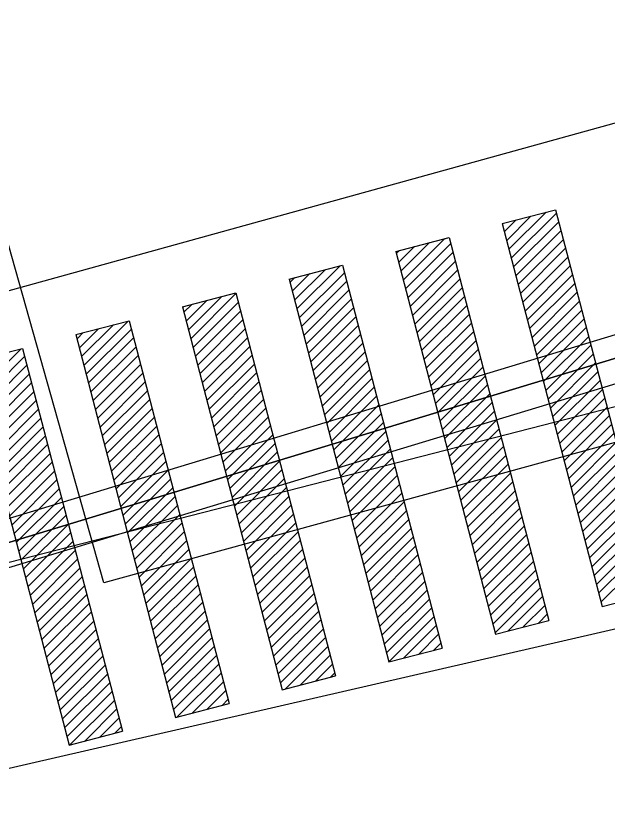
# Model space of a CAD drawing. Extents: x -599432 to -598680, y -1159407 to -1158632.
# Drawn here: x -599241.8 to -599234.28, y -1158947.6 to -1158937.41 of the extents above; entities that cross this region are included whole.
import ezdxf

# ---------------------------------------------------------------- set-up
doc = ezdxf.new("R2010")
doc.units = 0
for name, color, linetype in [('0063 ZA - Doprava - vodorovné značení', 7, 'Continuous'), ('0214 PV - BVK - vodovod - pitná', 7, 'Continuous'), ('0264 PV - TB - parovod mimo provoz', 7, 'Continuous'), ('0359 PV - EON - sdělovací kabely', 7, 'Continuous'), ('0368 PV - EON - sdělovací chránička', 7, 'Continuous'), ('0407 PV - TSB - kabelové vedení přibližný zákres', 7, 'Continuous'), ('0454 PV - O2 - kabel zaměřený', 7, 'Continuous'), ('0530 PV - T-mobile - optické kabely', 7, 'Continuous'), ('0703 PV - DIAL TELECOM optický kabel', 7, 'Continuous')]:
    doc.layers.add(name, color=color, linetype=linetype)

msp = doc.modelspace()

# ---------------------------------------------------------------- linework, layer by layer
at = {"layer": '0063 ZA - Doprava - vodorovné značení'}
for p, q in [((-599235.619, -1158940.05), (-599234.941, -1158939.874)), ((-599235.534, -1158940.376), (-599235.063, -1158939.905)), ((-599234.941, -1158939.874), (-599233.673, -1158944.744)), ((-599235.592, -1158940.152), (-599235.445, -1158940.005)), ((-599235.563, -1158940.264), (-599235.254, -1158939.955)), ((-599235.504, -1158940.488), (-599234.931, -1158939.915)), ((-599235.619, -1158940.05), (-599234.351, -1158944.92)), ((-599235.475, -1158940.601), (-599234.901, -1158940.027)), ((-599235.446, -1158940.713), (-599234.872, -1158940.139)), ((-599236.973, -1158940.403), (-599236.296, -1158940.226)), ((-599236.908, -1158940.656), (-599236.542, -1158940.29)), ((-599236.878, -1158940.768), (-599236.351, -1158940.241)), ((-599236.849, -1158940.88), (-599236.275, -1158940.306)), ((-599236.296, -1158940.226), (-599235.028, -1158945.097)), ((-599235.417, -1158940.825), (-599234.843, -1158940.251)), ((-599236.973, -1158940.403), (-599235.705, -1158945.273)), ((-599236.966, -1158940.431), (-599236.925, -1158940.39)), ((-599236.937, -1158940.544), (-599236.733, -1158940.34)), ((-599236.82, -1158940.992), (-599236.246, -1158940.418)), ((-599235.388, -1158940.937), (-599234.814, -1158940.363)), ((-599235.358, -1158941.049), (-599234.784, -1158940.476)), ((-599238.328, -1158940.755), (-599237.651, -1158940.579)), ((-599238.229, -1158941.135), (-599237.681, -1158940.587)), ((-599237.651, -1158940.579), (-599236.383, -1158945.449)), ((-599236.791, -1158941.105), (-599236.217, -1158940.531)), ((-599235.329, -1158941.162), (-599234.755, -1158940.588)), ((-599238.288, -1158940.911), (-599238.063, -1158940.686)), ((-599238.259, -1158941.023), (-599237.872, -1158940.637)), ((-599238.2, -1158941.248), (-599237.626, -1158940.674)), ((-599236.761, -1158941.217), (-599236.188, -1158940.643)), ((-599235.3, -1158941.274), (-599234.726, -1158940.7)), ((-599238.328, -1158940.755), (-599237.06, -1158945.626)), ((-599238.317, -1158940.799), (-599238.255, -1158940.736)), ((-599238.171, -1158941.36), (-599237.597, -1158940.786)), ((-599236.732, -1158941.329), (-599236.158, -1158940.755)), ((-599235.271, -1158941.386), (-599234.697, -1158940.812)), ((-599239.683, -1158941.108), (-599239.006, -1158940.932)), ((-599239.006, -1158940.932), (-599237.738, -1158945.802)), ((-599238.142, -1158941.472), (-599237.568, -1158940.898)), ((-599236.703, -1158941.441), (-599236.129, -1158940.867)), ((-599235.241, -1158941.498), (-599234.668, -1158940.924)), ((-599239.636, -1158941.289), (-599239.375, -1158941.028)), ((-599239.607, -1158941.401), (-599239.183, -1158940.978)), ((-599239.578, -1158941.514), (-599239.004, -1158940.94)), ((-599238.112, -1158941.584), (-599237.539, -1158941.01)), ((-599236.674, -1158941.553), (-599236.1, -1158940.979)), ((-599239.683, -1158941.108), (-599238.415, -1158945.979)), ((-599239.665, -1158941.177), (-599239.566, -1158941.078)), ((-599239.548, -1158941.626), (-599238.974, -1158941.052)), ((-599238.083, -1158941.696), (-599237.509, -1158941.122)), ((-599236.645, -1158941.666), (-599236.071, -1158941.092)), ((-599235.212, -1158941.611), (-599234.638, -1158941.037)), ((-599239.519, -1158941.738), (-599238.945, -1158941.164)), ((-599238.054, -1158941.809), (-599237.48, -1158941.235)), ((-599236.615, -1158941.778), (-599236.041, -1158941.204)), ((-599235.183, -1158941.723), (-599234.609, -1158941.149)), ((-599241.038, -1158941.461), (-599240.36, -1158941.285)), ((-599240.965, -1158941.741), (-599240.561, -1158941.337)), ((-599240.936, -1158941.853), (-599240.37, -1158941.287)), ((-599240.36, -1158941.285), (-599239.092, -1158946.155)), ((-599239.49, -1158941.85), (-599238.916, -1158941.276)), ((-599236.586, -1158941.89), (-599236.012, -1158941.316)), ((-599235.154, -1158941.835), (-599234.58, -1158941.261)), ((-599241.023, -1158941.516), (-599240.944, -1158941.436)), ((-599240.994, -1158941.629), (-599240.752, -1158941.387)), ((-599240.907, -1158941.965), (-599240.333, -1158941.391)), ((-599239.461, -1158941.962), (-599238.887, -1158941.389)), ((-599238.025, -1158941.921), (-599237.451, -1158941.347)), ((-599236.557, -1158942.002), (-599235.983, -1158941.428)), ((-599235.125, -1158941.947), (-599234.551, -1158941.373)), ((-599241.038, -1158941.461), (-599239.77, -1158946.331)), ((-599240.877, -1158942.077), (-599240.304, -1158941.503)), ((-599239.431, -1158942.075), (-599238.858, -1158941.501)), ((-599237.996, -1158942.033), (-599237.422, -1158941.459)), ((-599236.528, -1158942.114), (-599235.954, -1158941.54)), ((-599235.095, -1158942.059), (-599234.521, -1158941.485)), ((-599242.393, -1158941.814), (-599241.715, -1158941.637)), ((-599242.292, -1158942.201), (-599241.733, -1158941.642)), ((-599241.715, -1158941.637), (-599240.447, -1158946.508)), ((-599240.848, -1158942.19), (-599240.274, -1158941.616)), ((-599239.402, -1158942.187), (-599238.828, -1158941.613)), ((-599237.966, -1158942.145), (-599237.393, -1158941.571)), ((-599235.066, -1158942.172), (-599234.492, -1158941.598)), ((-599242.263, -1158942.313), (-599241.689, -1158941.739)), ((-599240.819, -1158942.302), (-599240.245, -1158941.728)), ((-599239.373, -1158942.299), (-599238.799, -1158941.725)), ((-599237.937, -1158942.257), (-599237.363, -1158941.683)), ((-599236.499, -1158942.227), (-599235.925, -1158941.653)), ((-599235.037, -1158942.284), (-599234.463, -1158941.71)), ((-599242.393, -1158941.814), (-599241.125, -1158946.684)), ((-599240.79, -1158942.414), (-599240.216, -1158941.84)), ((-599239.344, -1158942.411), (-599238.77, -1158941.837)), ((-599237.908, -1158942.37), (-599237.334, -1158941.796)), ((-599236.469, -1158942.339), (-599235.895, -1158941.765)), ((-599235.008, -1158942.396), (-599234.434, -1158941.822)), ((-599242.234, -1158942.425), (-599241.66, -1158941.851)), ((-599239.315, -1158942.523), (-599238.741, -1158941.95)), ((-599237.879, -1158942.482), (-599237.305, -1158941.908)), ((-599236.44, -1158942.451), (-599235.866, -1158941.877)), ((-599234.979, -1158942.508), (-599234.405, -1158941.934)), ((-599242.204, -1158942.537), (-599241.63, -1158941.963)), ((-599240.761, -1158942.526), (-599240.187, -1158941.952)), ((-599237.85, -1158942.594), (-599237.276, -1158942.02)), ((-599236.411, -1158942.563), (-599235.837, -1158941.989)), ((-599234.949, -1158942.62), (-599234.375, -1158942.046)), ((-599242.175, -1158942.65), (-599241.601, -1158942.076)), ((-599240.731, -1158942.638), (-599240.157, -1158942.064)), ((-599239.285, -1158942.636), (-599238.711, -1158942.062)), ((-599237.82, -1158942.706), (-599237.246, -1158942.132)), ((-599236.382, -1158942.675), (-599235.808, -1158942.102)), ((-599242.146, -1158942.762), (-599241.572, -1158942.188)), ((-599240.702, -1158942.751), (-599240.128, -1158942.177)), ((-599239.256, -1158942.748), (-599238.682, -1158942.174)), ((-599237.791, -1158942.818), (-599237.217, -1158942.245)), ((-599236.352, -1158942.788), (-599235.779, -1158942.214)), ((-599234.92, -1158942.733), (-599234.346, -1158942.159)), ((-599242.117, -1158942.874), (-599241.543, -1158942.3)), ((-599240.673, -1158942.863), (-599240.099, -1158942.289)), ((-599239.227, -1158942.86), (-599238.653, -1158942.286)), ((-599237.762, -1158942.931), (-599237.188, -1158942.357)), ((-599236.323, -1158942.9), (-599235.749, -1158942.326)), ((-599234.891, -1158942.845), (-599234.317, -1158942.271)), ((-599242.087, -1158942.986), (-599241.514, -1158942.412)), ((-599240.644, -1158942.975), (-599240.07, -1158942.401)), ((-599239.198, -1158942.972), (-599238.624, -1158942.398)), ((-599236.294, -1158943.012), (-599235.72, -1158942.438)), ((-599234.862, -1158942.957), (-599234.288, -1158942.383)), ((-599242.058, -1158943.098), (-599241.484, -1158942.525)), ((-599240.614, -1158943.087), (-599240.041, -1158942.513)), ((-599239.169, -1158943.085), (-599238.595, -1158942.511)), ((-599237.733, -1158943.043), (-599237.159, -1158942.469)), ((-599236.265, -1158943.124), (-599235.691, -1158942.55)), ((-599234.832, -1158943.069), (-599234.259, -1158942.495)), ((-599242.029, -1158943.211), (-599241.455, -1158942.637)), ((-599240.585, -1158943.199), (-599240.011, -1158942.626)), ((-599239.139, -1158943.197), (-599238.565, -1158942.623)), ((-599237.703, -1158943.155), (-599237.13, -1158942.581)), ((-599236.236, -1158943.236), (-599235.662, -1158942.663)), ((-599234.803, -1158943.181), (-599234.229, -1158942.607)), ((-599242, -1158943.323), (-599241.426, -1158942.749)), ((-599240.556, -1158943.312), (-599239.982, -1158942.738)), ((-599239.11, -1158943.309), (-599238.536, -1158942.735)), ((-599237.674, -1158943.267), (-599237.1, -1158942.693)), ((-599234.774, -1158943.294), (-599234.2, -1158942.72)), ((-599241.971, -1158943.435), (-599241.397, -1158942.861)), ((-599240.527, -1158943.424), (-599239.953, -1158942.85)), ((-599239.081, -1158943.421), (-599238.507, -1158942.847)), ((-599237.645, -1158943.379), (-599237.071, -1158942.806)), ((-599236.206, -1158943.349), (-599235.632, -1158942.775)), ((-599234.745, -1158943.406), (-599234.171, -1158942.832)), ((-599240.498, -1158943.536), (-599239.924, -1158942.962)), ((-599239.052, -1158943.533), (-599238.478, -1158942.959)), ((-599237.616, -1158943.492), (-599237.042, -1158942.918)), ((-599236.177, -1158943.461), (-599235.603, -1158942.887)), ((-599234.716, -1158943.518), (-599234.142, -1158942.944)), ((-599241.941, -1158943.547), (-599241.367, -1158942.973)), ((-599237.587, -1158943.604), (-599237.013, -1158943.03)), ((-599236.148, -1158943.573), (-599235.574, -1158942.999)), ((-599234.686, -1158943.63), (-599234.112, -1158943.056)), ((-599241.912, -1158943.659), (-599241.338, -1158943.086)), ((-599240.468, -1158943.648), (-599239.895, -1158943.074)), ((-599239.022, -1158943.646), (-599238.449, -1158943.072)), ((-599237.557, -1158943.716), (-599236.983, -1158943.142)), ((-599236.119, -1158943.685), (-599235.545, -1158943.111)), ((-599234.657, -1158943.742), (-599234.083, -1158943.169)), ((-599241.883, -1158943.772), (-599241.309, -1158943.198)), ((-599240.439, -1158943.76), (-599239.865, -1158943.187)), ((-599238.993, -1158943.758), (-599238.419, -1158943.184)), ((-599237.528, -1158943.828), (-599236.954, -1158943.254)), ((-599236.09, -1158943.797), (-599235.516, -1158943.224)), ((-599241.854, -1158943.884), (-599241.28, -1158943.31)), ((-599240.41, -1158943.873), (-599239.836, -1158943.299)), ((-599238.964, -1158943.87), (-599238.39, -1158943.296)), ((-599237.499, -1158943.94), (-599236.925, -1158943.367)), ((-599236.06, -1158943.91), (-599235.486, -1158943.336)), ((-599234.628, -1158943.855), (-599234.054, -1158943.281)), ((-599241.825, -1158943.996), (-599241.251, -1158943.422)), ((-599240.381, -1158943.985), (-599239.807, -1158943.411)), ((-599238.935, -1158943.982), (-599238.361, -1158943.408)), ((-599237.47, -1158944.053), (-599236.896, -1158943.479)), ((-599236.031, -1158944.022), (-599235.457, -1158943.448)), ((-599234.599, -1158943.967), (-599234.025, -1158943.393)), ((-599241.795, -1158944.108), (-599241.221, -1158943.534)), ((-599240.352, -1158944.097), (-599239.778, -1158943.523)), ((-599238.906, -1158944.094), (-599238.332, -1158943.52)), ((-599236.002, -1158944.134), (-599235.428, -1158943.56)), ((-599234.57, -1158944.079), (-599233.996, -1158943.505)), ((-599241.766, -1158944.221), (-599241.192, -1158943.647)), ((-599240.322, -1158944.209), (-599239.748, -1158943.635)), ((-599238.876, -1158944.207), (-599238.302, -1158943.633)), ((-599237.441, -1158944.165), (-599236.867, -1158943.591)), ((-599235.973, -1158944.246), (-599235.399, -1158943.672)), ((-599234.54, -1158944.191), (-599233.966, -1158943.617)), ((-599241.737, -1158944.333), (-599241.163, -1158943.759)), ((-599240.293, -1158944.321), (-599239.719, -1158943.748)), ((-599238.847, -1158944.319), (-599238.273, -1158943.745)), ((-599237.411, -1158944.277), (-599236.837, -1158943.703)), ((-599235.943, -1158944.359), (-599235.37, -1158943.785)), ((-599234.511, -1158944.303), (-599233.937, -1158943.73)), ((-599241.708, -1158944.445), (-599241.134, -1158943.871)), ((-599240.264, -1158944.434), (-599239.69, -1158943.86)), ((-599238.818, -1158944.431), (-599238.244, -1158943.857)), ((-599237.382, -1158944.389), (-599236.808, -1158943.815)), ((-599234.482, -1158944.416), (-599233.908, -1158943.842)), ((-599241.678, -1158944.557), (-599241.105, -1158943.983)), ((-599240.235, -1158944.546), (-599239.661, -1158943.972)), ((-599238.789, -1158944.543), (-599238.215, -1158943.969)), ((-599237.353, -1158944.502), (-599236.779, -1158943.928)), ((-599235.914, -1158944.471), (-599235.34, -1158943.897)), ((-599234.453, -1158944.528), (-599233.879, -1158943.954)), ((-599240.205, -1158944.658), (-599239.632, -1158944.084)), ((-599238.76, -1158944.655), (-599238.186, -1158944.081)), ((-599237.324, -1158944.614), (-599236.75, -1158944.04)), ((-599235.885, -1158944.583), (-599235.311, -1158944.009)), ((-599234.423, -1158944.64), (-599233.85, -1158944.066)), ((-599241.649, -1158944.669), (-599241.075, -1158944.095)), ((-599237.294, -1158944.726), (-599236.721, -1158944.152)), ((-599235.856, -1158944.695), (-599235.282, -1158944.121)), ((-599234.394, -1158944.752), (-599233.82, -1158944.178)), ((-599241.62, -1158944.782), (-599241.046, -1158944.208)), ((-599240.176, -1158944.77), (-599239.602, -1158944.196)), ((-599238.73, -1158944.768), (-599238.156, -1158944.194)), ((-599237.265, -1158944.838), (-599236.691, -1158944.264)), ((-599235.827, -1158944.807), (-599235.253, -1158944.233)), ((-599234.365, -1158944.864), (-599233.791, -1158944.291)), ((-599241.591, -1158944.894), (-599241.017, -1158944.32)), ((-599240.147, -1158944.883), (-599239.573, -1158944.309)), ((-599238.701, -1158944.88), (-599238.127, -1158944.306)), ((-599237.236, -1158944.95), (-599236.662, -1158944.376)), ((-599235.797, -1158944.92), (-599235.223, -1158944.346)), ((-599241.562, -1158945.006), (-599240.988, -1158944.432)), ((-599240.118, -1158944.995), (-599239.544, -1158944.421)), ((-599238.672, -1158944.992), (-599238.098, -1158944.418)), ((-599237.207, -1158945.063), (-599236.633, -1158944.489)), ((-599235.768, -1158945.032), (-599235.194, -1158944.458)), ((-599241.532, -1158945.118), (-599240.958, -1158944.544)), ((-599240.089, -1158945.107), (-599239.515, -1158944.533)), ((-599238.643, -1158945.104), (-599238.069, -1158944.53)), ((-599235.739, -1158945.144), (-599235.165, -1158944.57)), ((-599241.503, -1158945.23), (-599240.929, -1158944.656)), ((-599240.059, -1158945.219), (-599239.485, -1158944.645)), ((-599238.613, -1158945.216), (-599238.04, -1158944.643)), ((-599237.178, -1158945.175), (-599236.604, -1158944.601)), ((-599235.71, -1158945.256), (-599235.136, -1158944.682)), ((-599241.474, -1158945.343), (-599240.9, -1158944.769)), ((-599240.03, -1158945.331), (-599239.456, -1158944.757)), ((-599238.584, -1158945.329), (-599238.01, -1158944.755)), ((-599237.148, -1158945.287), (-599236.574, -1158944.713)), ((-599235.543, -1158945.231), (-599235.107, -1158944.794)), ((-599234.351, -1158944.92), (-599233.673, -1158944.744)), ((-599241.445, -1158945.455), (-599240.871, -1158944.881)), ((-599240.001, -1158945.444), (-599239.427, -1158944.87)), ((-599238.555, -1158945.441), (-599237.981, -1158944.867)), ((-599237.119, -1158945.399), (-599236.545, -1158944.825)), ((-599241.416, -1158945.567), (-599240.842, -1158944.993)), ((-599239.972, -1158945.556), (-599239.398, -1158944.982)), ((-599238.526, -1158945.553), (-599237.952, -1158944.979)), ((-599237.09, -1158945.511), (-599236.516, -1158944.937)), ((-599235.352, -1158945.181), (-599235.077, -1158944.907)), ((-599241.386, -1158945.679), (-599240.812, -1158945.105)), ((-599239.943, -1158945.668), (-599239.369, -1158945.094)), ((-599238.497, -1158945.665), (-599237.923, -1158945.091)), ((-599237.061, -1158945.624), (-599236.487, -1158945.05)), ((-599235.705, -1158945.273), (-599235.028, -1158945.097)), ((-599235.16, -1158945.131), (-599235.048, -1158945.019)), ((-599239.913, -1158945.78), (-599239.339, -1158945.206)), ((-599238.467, -1158945.777), (-599237.893, -1158945.204)), ((-599236.873, -1158945.577), (-599236.458, -1158945.162)), ((-599241.357, -1158945.791), (-599240.783, -1158945.217)), ((-599236.681, -1158945.527), (-599236.428, -1158945.274)), ((-599241.328, -1158945.904), (-599240.754, -1158945.33)), ((-599239.884, -1158945.892), (-599239.31, -1158945.318)), ((-599238.438, -1158945.89), (-599237.864, -1158945.316)), ((-599236.49, -1158945.477), (-599236.399, -1158945.386)), ((-599241.299, -1158946.016), (-599240.725, -1158945.442)), ((-599239.855, -1158946.005), (-599239.281, -1158945.431)), ((-599238.375, -1158945.968), (-599237.835, -1158945.428)), ((-599237.06, -1158945.626), (-599236.383, -1158945.449)), ((-599241.269, -1158946.128), (-599240.696, -1158945.554)), ((-599239.826, -1158946.117), (-599239.252, -1158945.543)), ((-599238.184, -1158945.918), (-599237.806, -1158945.54)), ((-599241.24, -1158946.24), (-599240.666, -1158945.666)), ((-599239.796, -1158946.229), (-599239.223, -1158945.655)), ((-599237.993, -1158945.869), (-599237.777, -1158945.652)), ((-599241.211, -1158946.352), (-599240.637, -1158945.779)), ((-599239.753, -1158946.327), (-599239.193, -1158945.767)), ((-599238.415, -1158945.979), (-599237.738, -1158945.802)), ((-599237.802, -1158945.819), (-599237.747, -1158945.765)), ((-599241.182, -1158946.465), (-599240.608, -1158945.891)), ((-599239.562, -1158946.277), (-599239.164, -1158945.879)), ((-599241.153, -1158946.577), (-599240.579, -1158946.003)), ((-599239.371, -1158946.227), (-599239.135, -1158945.992)), ((-599241.116, -1158946.682), (-599240.549, -1158946.115)), ((-599239.179, -1158946.178), (-599239.106, -1158946.104)), ((-599240.925, -1158946.632), (-599240.52, -1158946.227)), ((-599239.77, -1158946.331), (-599239.092, -1158946.155)), ((-599240.734, -1158946.582), (-599240.491, -1158946.34)), ((-599241.125, -1158946.684), (-599240.447, -1158946.508)), ((-599240.543, -1158946.532), (-599240.462, -1158946.452))]:
    msp.add_line(p, q, dxfattribs=at)
at = {"layer": '0214 PV - BVK - vodovod - pitná'}
msp.add_lwpolyline([(-599225.27, -1158936.3), (-599245.28, -1158941.84), (-599252.496, -1158943.801), (-599301.084, -1158957.01)], dxfattribs=at)
at = {"layer": '0264 PV - TB - parovod mimo provoz'}
msp.add_lwpolyline([(-599164.247, -1158923.62), (-599240.684, -1158944.621), (-599259.43, -1158878.076)], dxfattribs=at)
at = {"layer": '0359 PV - EON - sdělovací kabely'}
msp.add_lwpolyline([(-599279.16, -1158962.47), (-599254.08, -1158955.38), (-599253.49, -1158954.94), (-599253.3, -1158954.3), (-599252.93, -1158950.8), (-599250.35, -1158946.57), (-599249.33, -1158946.19), (-599247.7, -1158945.87), (-599212.14, -1158935.06), (-599209.49, -1158932.25), (-599207.11, -1158930.84), (-599200.83, -1158928.66), (-599200.36, -1158929.03), (-599198.47, -1158933.96), (-599197.14, -1158935.93), (-599194.75, -1158937.1), (-599192.69, -1158937.18), (-599181.15, -1158933.71), (-599175.84, -1158932.87), (-599169.02, -1158930.6), (-599153, -1158925.67), (-599136.91, -1158920.86)], dxfattribs=at)
msp.add_lwpolyline([(-599279.16, -1158962.47), (-599254.08, -1158955.38), (-599253.49, -1158954.94), (-599253.3, -1158954.3), (-599252.93, -1158950.8), (-599250.35, -1158946.57), (-599249.33, -1158946.19), (-599247.7, -1158945.87), (-599212.14, -1158935.06), (-599209.49, -1158932.25), (-599207.11, -1158930.84), (-599200.83, -1158928.66), (-599200.36, -1158929.03), (-599198.47, -1158933.96), (-599197.14, -1158935.93), (-599194.75, -1158937.1), (-599192.69, -1158937.18), (-599181.15, -1158933.71), (-599175.84, -1158932.87), (-599169.02, -1158930.6), (-599153, -1158925.67), (-599136.91, -1158920.86)], dxfattribs=at)
at = {"layer": '0368 PV - EON - sdělovací chránička'}
for p, q in [((-599247.699, -1158945.561), (-599212.329, -1158934.832)), ((-599212.155, -1158935.406), (-599247.525, -1158946.136))]:
    msp.add_line(p, q, dxfattribs=at)
at = {"layer": '0407 PV - TSB - kabelové vedení přibližný zákres'}
msp.add_line((-599244.297, -1158944.978), (-599224.879, -1158939.978), dxfattribs=at)
at = {"layer": '0454 PV - O2 - kabel zaměřený'}
for points in [[(-599170.95, -1158960.75), (-599171.57, -1158958.1), (-599176.08, -1158938.65), (-599176.27, -1158937.98), (-599197.19, -1158944.1), (-599211.71, -1158947.94), (-599214.99, -1158947.61), (-599219.74, -1158945.64), (-599223.26, -1158942.69), (-599223.85, -1158942.83), (-599244.1, -1158947.49), (-599244.69, -1158950.99), (-599249.7, -1158956.72), (-599251.15, -1158957.14), (-599310.75, -1158974.35), (-599313.69, -1158973.15)], [(-599223.85, -1158942.83), (-599244.1, -1158947.49)]]:
    msp.add_lwpolyline(points, dxfattribs=at)
at = {"layer": '0530 PV - T-mobile - optické kabely'}
msp.add_lwpolyline([(-599212.139, -1158935.059), (-599247.7, -1158945.87)], dxfattribs=at)
at = {"layer": '0703 PV - DIAL TELECOM optický kabel'}
for points in [[(-599207.11, -1158930.84), (-599209.49, -1158932.25), (-599212.14, -1158935.06), (-599247.7, -1158945.87), (-599249.33, -1158946.19), (-599250.35, -1158946.57), (-599252.93, -1158950.8), (-599253.3, -1158954.3), (-599253.49, -1158954.94), (-599254.08, -1158955.38), (-599279.16, -1158962.47), (-599298.66, -1158968.47), (-599301.55, -1158971.73), (-599312.63, -1158974.92), (-599314.3, -1158975.37), (-599319.632, -1158980.74)], [(-599212.14, -1158935.06), (-599247.7, -1158945.87)]]:
    msp.add_lwpolyline(points, dxfattribs=at)

doc.saveas('drawing.dxf')
